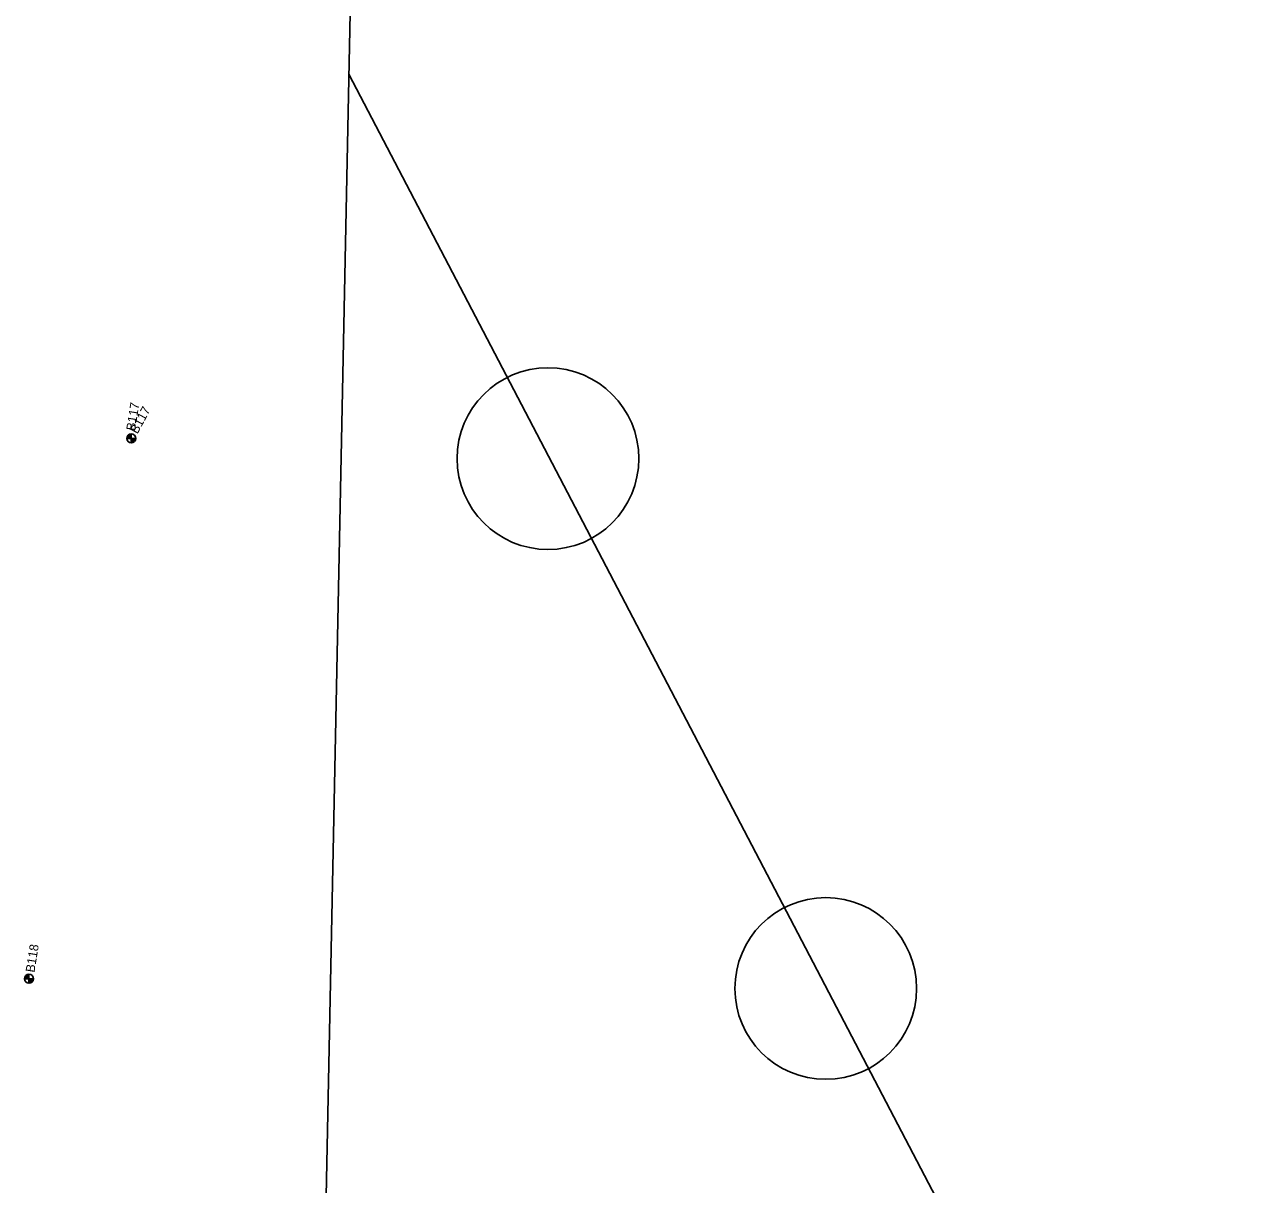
# Model space of a CAD drawing. Extents: x 345549 to 379569, y 127949 to 230467.
# Drawn here: x 355276 to 356627, y 192941 to 194223 of the extents above; entities that cross this region are included whole.
import ezdxf

# ---------------------------------------------------------------- set-up
doc = ezdxf.new("R2010")
doc.units = 0
for name, color, linetype in [('CE-TOPO-CONC-SLAB', 7, 'Continuous'), ('E_RDWY', 7, 'Continuous'), ('E_SOIL_BORE1 [KAPUR_CADDS_LEVELS]', 7, 'Continuous'), ('E_SOIL_BORE2 [KAPUR_CADDS_LEVELS]', 7, 'Continuous'), ('P_MARK', 7, 'Continuous')]:
    doc.layers.add(name, color=color, linetype=linetype)

msp = doc.modelspace()

# ---------------------------------------------------------------- linework, layer by layer
at = {"layer": 'CE-TOPO-CONC-SLAB'}
for centre in [(355854.2, 193743.6), (356161.2, 193158.1)]:
    msp.add_circle(centre, 100.4, dxfattribs=at)
at = {"layer": 'E_RDWY'}
for p, q in [((355372.5, 181177.5), (356094.5, 217027.6)), ((358200.3, 189259.9), (355634.1, 194168.3))]:
    msp.add_line(p, q, dxfattribs=at)
at = {"layer": 'P_MARK'}
for p, q in [((355388.6, 193765.9), (355398.6, 193765.9)), ((355393.6, 193770.9), (355393.6, 193760.9)), ((355275.6, 193168.8), (355285.6, 193168.8)), ((355280.6, 193173.8), (355280.6, 193163.8))]:
    msp.add_line(p, q, dxfattribs=at)
for centre in [(355393.6, 193765.9), (355280.6, 193168.8)]:
    msp.add_circle(centre, 5, dxfattribs=at)
for centre, radius, start, end in [((355393.6, 193765.9), 4.5, 89.9869, 179.9869), ((355393.6, 193765.9), 4, 89.9869, 179.9869), ((355393.6, 193765.9), 3.5, 89.9869, 179.9869), ((355393.6, 193765.9), 3, 89.9869, 179.9869), ((355393.6, 193765.9), 2.5, 89.9869, 179.9869), ((355393.6, 193765.9), 2, 89.9869, 179.9869), ((355393.6, 193765.9), 1.5, 89.9869, 179.9869), ((355393.6, 193765.9), 1, 89.9869, 179.9869), ((355393.6, 193765.9), 0.5, 89.9869, 179.9869), ((355393.6, 193765.9), 4.5, 269.9869, 359.9869), ((355393.6, 193765.9), 4, 269.9869, 359.9869), ((355393.6, 193765.9), 3.5, 269.9869, 359.9869), ((355393.6, 193765.9), 3, 269.9869, 359.9869), ((355393.6, 193765.9), 2.5, 269.9869, 359.9869), ((355393.6, 193765.9), 2, 269.9869, 359.9869), ((355393.6, 193765.9), 1.5, 269.9869, 359.9869), ((355393.6, 193765.9), 1, 269.9869, 359.9869), ((355393.6, 193765.9), 0.5, 269.9869, 359.9869), ((355280.6, 193168.8), 4.5, 89.9869, 179.9869), ((355280.6, 193168.8), 4, 89.9869, 179.9869), ((355280.6, 193168.8), 3.5, 89.9869, 179.9869), ((355280.6, 193168.8), 3, 89.9869, 179.9869), ((355280.6, 193168.8), 2.5, 89.9869, 179.9869), ((355280.6, 193168.8), 2, 89.9869, 179.9869), ((355280.6, 193168.8), 1.5, 89.9869, 179.9869), ((355280.6, 193168.8), 1, 89.9869, 179.9869), ((355280.6, 193168.8), 0.5, 89.9869, 179.9869), ((355280.6, 193168.8), 4.5, 269.9869, 359.9869), ((355280.6, 193168.8), 4, 269.9869, 359.9869), ((355280.6, 193168.8), 3.5, 269.9869, 359.9869), ((355280.6, 193168.8), 3, 269.9869, 359.9869), ((355280.6, 193168.8), 2.5, 269.9869, 359.9869), ((355280.6, 193168.8), 2, 269.9869, 359.9869), ((355280.6, 193168.8), 1.5, 269.9869, 359.9869), ((355280.6, 193168.8), 1, 269.9869, 359.9869), ((355280.6, 193168.8), 0.5, 269.9869, 359.9869)]:
    msp.add_arc(centre, radius, start, end, dxfattribs=at)

# ---------------------------------------------------------------- texts
at = {"layer": 'E_SOIL_BORE1 [KAPUR_CADDS_LEVELS]'}
for s, p in [('B117', (355397.8, 193774)), ('B118', (355286.6, 193175.3))]:
    msp.add_text(s, height=10, rotation=80.9358, dxfattribs=at).set_placement(p)
at = {"layer": 'E_SOIL_BORE2 [KAPUR_CADDS_LEVELS]'}
msp.add_text('B117', height=10, rotation=61.5935, dxfattribs=at).set_placement((355400.4, 193770.2))

doc.saveas('drawing.dxf')
